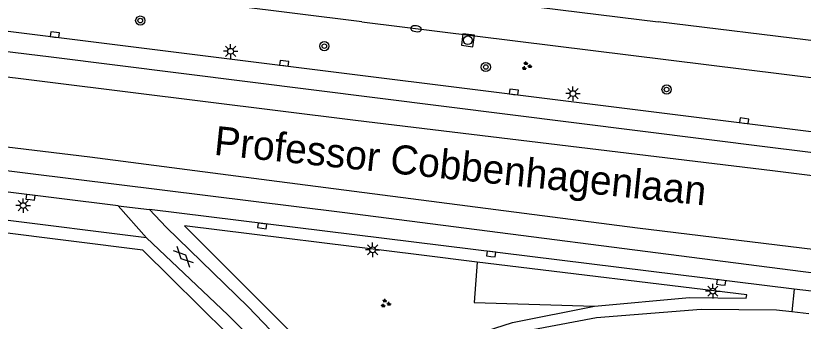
# Model space of a CAD drawing. Extents: x 131000 to 133014, y 396499 to 399001.
# Drawn here: x 131833 to 131900.8, y 396974.2 to 397000.5 of the extents above; entities that cross this region are included whole.
import ezdxf

# ---------------------------------------------------------------- set-up
doc = ezdxf.new("R2010")
doc.units = 0
for name, color, linetype in [('gg-anno-openbare ruimte label', 7, 'Continuous'), ('gg-knt-verharding', 7, 'Continuous'), ('gg-knt-verharding nz', 7, 'Continuous'), ('gt-grn-groengrens', 7, 'Continuous'), ('gt-symb-boom', 7, 'Continuous'), ('gt-symb-brandkraan', 7, 'Continuous'), ('gt-symb-gesloten verharding', 7, 'Continuous'), ('gt-symb-groenvak', 7, 'Continuous'), ('gt-symb-kolk', 7, 'Continuous'), ('gt-symb-lichtmast', 7, 'Continuous'), ('gt-symb-rioolschacht', 7, 'Continuous')]:
    doc.layers.add(name, color=color, linetype=linetype)

# ---------------------------------------------------------------- blocks, each defined once
blk = doc.blocks.new('gt0-LMAST')
at = {"layer": 'gt-symb-lichtmast'}
for p, q in [((-0.182, 0.173), (-0.447, 0.438)), ((-0.005, 0.246), (-0.005, 0.621)), ((0.172, 0.173), (0.437, 0.438)), ((-0.255, -0.004), (-0.63, -0.004)), ((-0.182, -0.181), (-0.447, -0.446)), ((-0.005, -0.254), (-0.005, -0.629)), ((0.437, -0.446), (0.172, -0.181)), ((0.245, -0.004), (0.62, -0.004))]:
    blk.add_line(p, q, dxfattribs=at)
blk.add_circle((-0.005, -0.004), 0.25, dxfattribs=at)
blk = doc.blocks.new('gt0-BOOM')
at = {"layer": 'gt-symb-boom'}
for radius in [0.4, 0.2]:
    blk.add_circle((0, 0), radius, dxfattribs=at)
blk = doc.blocks.new('gt0-RS')
at = {"layer": 'gt-symb-rioolschacht'}
blk.add_lwpolyline([(-0.5, -0.5), (0.5, -0.5), (0.5, 0.5), (-0.5, 0.5)], close=True, dxfattribs=at)
blk.add_circle((0, 0), 0.375, dxfattribs=at)
blk = doc.blocks.new('gt0-KOLK')
at = {"layer": 'gt-symb-kolk'}
blk.add_lwpolyline([(0, 0), (0.375, 0), (0.375, 0.4), (-0.375, 0.4), (-0.375, 0), (0, 0)], dxfattribs=at)
blk = doc.blocks.new('gt0-BR')
at = {"layer": 'gt-symb-brandkraan'}
for centre, radius, start, end in [((-0.244, 0), 0.206, 107.56694, 252.43307), ((0.599, -2.664), 3, 106.89205, 107.56694), ((0, -0.691), 0.938, 73.10799, 106.89205), ((-0.599, -2.664), 3, 72.43309, 73.10799), ((0.244, 0), 0.206, 287.56695, 72.43309), ((0.599, 2.664), 3, 252.43307, 253.10797), ((0, 0.691), 0.938, 253.10797, 286.89206), ((-0.599, 2.664), 3, 286.89206, 287.56695)]:
    blk.add_arc(centre, radius, start, end, dxfattribs=at)
blk = doc.blocks.new('gt0-GESVH1')
at = {"layer": 'gt-symb-gesloten verharding'}
for p, q in [((-0.992, -0.261), (0.008, 0.239)), ((0.008, -0.261), (-0.992, 0.239)), ((0.008, 0.239), (1.008, -0.261)), ((1.008, 0.239), (0.008, -0.261))]:
    blk.add_line(p, q, dxfattribs=at)
blk = doc.blocks.new('gt0-GRVAK')
at = {"layer": 'gt-symb-groenvak'}
for p, q in [((-0.11, 0.189), (-0.228, 0.24)), ((-0.182, 0.153), (0.088, 0.153)), ((-0.091, 0.211), (-0.156, 0.322)), ((-0.047, 0.214), (-0.047, 0.393)), ((-0.004, 0.211), (0.061, 0.322)), ((0.015, 0.189), (0.133, 0.24)), ((0.262, -0.052), (0.197, 0.059)), ((0.305, -0.049), (0.305, 0.13)), ((0.349, -0.052), (0.414, 0.059)), ((-0.245, -0.228), (-0.363, -0.177)), ((-0.318, -0.264), (-0.047, -0.264)), ((-0.226, -0.206), (-0.291, -0.095)), ((-0.183, -0.203), (-0.183, -0.024)), ((-0.139, -0.206), (-0.074, -0.095)), ((-0.12, -0.228), (-0.002, -0.177)), ((0.243, -0.074), (0.125, -0.023)), ((0.17, -0.11), (0.441, -0.11)), ((0.368, -0.074), (0.486, -0.023))]:
    blk.add_line(p, q, dxfattribs=at)

msp = doc.modelspace()

# ---------------------------------------------------------------- linework, layer by layer
at = {"layer": 'gg-knt-verharding'}
for p, q in [((131785.872, 397012.63), (131888.328, 397000)), ((131862.805, 397000), (131828.99, 397004.216)), ((131862.805, 397000), (131911.744, 396993.913)), ((131923.541, 396995.659), (131888.328, 397000)), ((131828.419, 396999.672), (131909.195, 396989.576)), ((131841.827, 396984.136), (131767.81, 396993.27)), ((131844.269, 396981.372), (131761.448, 396991.653)), ((131844.269, 396981.372), (131841.827, 396984.136)), ((131841.827, 396984.136), (131844.535, 396983.801)), ((131900.053, 396976.951), (131844.535, 396983.801)), ((131900.053, 396976.951), (131899.839, 396974.998)), ((131901.542, 396976.767), (131900.053, 396976.951)), ((131901.328, 396974.821), (131899.839, 396974.998))]:
    msp.add_line(p, q, dxfattribs=at)
for points in [[(131844.535, 396983.801), (131845.973, 396982.281), (131853.012, 396975.418), (131858.196, 396970.015), (131859.322, 396969.063), (131860.445, 396968.699), (131862.159, 396968.468), (131863.198, 396968.493), (131864.241, 396968.824), (131868.976, 396970.816)], [(131857.428, 396968.537), (131851.267, 396974.744), (131844.269, 396981.372)], [(131899.839, 396974.998), (131898.535, 396975.152), (131892.03, 396975.199), (131883.034, 396974.482), (131876.034, 396973.144), (131868.976, 396970.816)]]:
    msp.add_lwpolyline(points, dxfattribs=at)
at = {"layer": 'gg-knt-verharding nz'}
for points in [[(131922.171, 396984.164), (131898.194, 396987.151), (131862.262, 396991.482), (131823.017, 396996.367), (131803.043, 396998.92), (131781.203, 397001.525), (131759.597, 397004.251), (131755.251, 397005.141), (131750.751, 397007.092), (131748.18, 397008.55), (131746.638, 397009.699)], [(131922.392, 396986.15), (131897.976, 396989.158), (131836.059, 396996.94), (131797.554, 397001.628), (131777.007, 397004.104), (131771.251, 397004.913), (131759.884, 397006.448), (131757.887, 397007.264), (131754.525, 397008.749)], [(131755.156, 396994.911), (131758.182, 396996.495), (131761.757, 396997.541), (131764.496, 396997.743), (131784.093, 396995.032), (131839.381, 396988.347), (131854.836, 396986.329), (131886.556, 396982.245), (131921.481, 396977.976)], [(131767.81, 396993.27), (131768.344, 396993.815), (131769.238, 396994.276), (131771.347, 396994.67), (131773.553, 396994.549), (131799.945, 396991.109), (131822.436, 396988.391), (131861.106, 396983.598), (131900.833, 396978.466), (131924.741, 396975.54)]]:
    msp.add_lwpolyline(points, dxfattribs=at)
at = {"layer": 'gt-grn-groengrens'}
for points in [[(131838.436, 396959.81), (131854.392, 396966.371), (131856.403, 396967.096), (131856.326, 396967.53), (131856.165, 396968.256), (131843.942, 396980.315), (131799.799, 396985.854), (131762.052, 396990.535), (131761.497, 396990.588), (131759.609, 396990.089), (131757.416, 396989.872), (131754.203, 396990.089), (131750.729, 396990.284), (131748.124, 396990.393), (131747.034, 396990.369)], [(131872.734, 396979.287), (131867.941, 396979.87), (131847.532, 396982.399)], [(131847.532, 396982.399), (131859.887, 396970.059), (131860.78, 396969.726), (131861.658, 396969.681), (131862.778, 396969.862), (131863.066, 396969.332), (131868.441, 396971.725), (131875.799, 396974.071), (131882.855, 396975.495)], [(131872.734, 396979.287), (131872.496, 396975.808), (131882.855, 396975.495)], [(131882.855, 396975.495), (131891.046, 396976.221), (131895.921, 396976.176), (131895.967, 396976.464), (131872.734, 396979.287)]]:
    msp.add_lwpolyline(points, dxfattribs=at)

# ---------------------------------------------------------------- block references
at = {"layer": 'gt-symb-boom', "rotation": 90}
msp.add_blockref('gt0-BOOM', (131843.732, 397000.094), dxfattribs=at)
at = {"layer": 'gt-symb-boom'}
for p in [(131859.584, 396997.894), (131873.492, 396996.095), (131889.068, 396994.156)]:
    msp.add_blockref('gt0-BOOM', p, dxfattribs=at)
at = {"layer": 'gt-symb-brandkraan', "rotation": -7.530253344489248}
msp.add_blockref('gt0-BR', (131867.489, 396999.394), dxfattribs=at)
at = {"layer": 'gt-symb-gesloten verharding', "rotation": -44.999999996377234}
msp.add_blockref('gt0-GESVH1', (131847.444, 396979.753), dxfattribs=at)
at = {"layer": 'gt-symb-groenvak'}
for p in [(131876.999, 396996.181), (131864.847, 396975.718)]:
    msp.add_blockref('gt0-GRVAK', p, dxfattribs=at)
at = {"layer": 'gt-symb-kolk'}
for p, rotation in [((131836.351, 396998.681), -7.128019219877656), ((131856.09, 396996.213), -7.128019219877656), ((131875.889, 396993.739), -7.128019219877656), ((131895.722, 396991.26), -7.128019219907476), ((131834.245, 396984.671), -7.125016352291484), ((131854.206, 396982.206), -7.125016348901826), ((131873.927, 396979.776), -7.068140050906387), ((131893.738, 396977.329), -7.068140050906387)]:
    msp.add_blockref('gt0-KOLK', p, dxfattribs=dict(at, rotation=rotation))
at = {"layer": 'gt-symb-lichtmast'}
for p in [(131851.519, 396997.452), (131881.003, 396993.804), (131833.649, 396984.154), (131863.747, 396980.345), (131893.052, 396976.781)]:
    msp.add_blockref('gt0-LMAST', p, dxfattribs=at)
at = {"layer": 'gt-symb-rioolschacht', "rotation": 172.4697466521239}
msp.add_blockref('gt0-RS', (131871.947, 396998.401), dxfattribs=at)

# ---------------------------------------------------------------- texts
at = {"layer": 'gg-anno-openbare ruimte label'}
msp.add_text('Professor Cobbenhagenlaan', height=2.5, rotation=354.1, dxfattribs=at).set_placement((131850.016, 396988.535))

doc.saveas('drawing.dxf')
